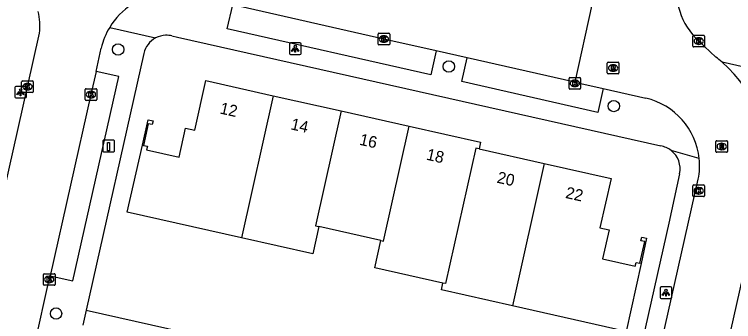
# Model space of a CAD drawing. Extents: x 161771 to 163125, y 382479 to 383177.
# Drawn here: x 162643.4 to 162705.3, y 382664.4 to 382690.8 of the extents above; entities that cross this region are included whole.
import ezdxf

# ---------------------------------------------------------------- set-up
doc = ezdxf.new("R2010")
doc.units = 0
for name, color, linetype in [('IMGEO_Boom', 7, 'Continuous'), ('IMGEO_Kolk', 7, 'Continuous'), ('IMGEO_Laadpaal', 7, 'Continuous'), ('IMGEO_Lichtpunt', 7, 'Continuous'), ('IMGEO_Muur', 7, 'Continuous'), ('IMGEO_Pand', 7, 'Continuous'), ('IMGEO_Pand_nummerreeks', 7, 'Continuous'), ('IMGEO_Rijbaan_lokaal_open', 7, 'Continuous'), ('IMGEO_Rioolput', 7, 'Continuous'), ('IMGEO_Voetpad_open', 7, 'Continuous')]:
    doc.layers.add(name, color=color, linetype=linetype)

msp = doc.modelspace()

# ---------------------------------------------------------------- linework, layer by layer
at = {"layer": 'IMGEO_Boom'}
for centre in [(162652.318, 382687.8), (162680.764, 382686.334), (162694.944, 382682.936), (162646.986, 382665.077)]:
    msp.add_circle(centre, 0.489, dxfattribs=at)
at = {"layer": 'IMGEO_Kolk'}
for p, q in [((162674.673, 382688.272), (162674.673, 382689.124)), ((162674.748, 382689.198), (162675.6, 382689.198)), ((162675.161, 382688.978), (162675.186, 382688.978)), ((162675.674, 382689.124), (162675.674, 382688.272)), ((162701.753, 382688.095), (162701.753, 382688.947)), ((162701.828, 382689.021), (162702.68, 382689.021)), ((162702.241, 382688.801), (162702.266, 382688.801)), ((162702.754, 382688.947), (162702.754, 382688.095)), ((162675.6, 382688.198), (162674.748, 382688.198)), ((162675.184, 382688.418), (162675.159, 382688.418)), ((162702.264, 382688.241), (162702.239, 382688.241)), ((162702.68, 382688.021), (162701.828, 382688.021)), ((162644.025, 382684.172), (162644.025, 382685.024)), ((162644.1, 382685.098), (162644.952, 382685.098)), ((162645.026, 382685.024), (162645.026, 382684.172)), ((162691.096, 382684.463), (162691.096, 382685.315)), ((162691.171, 382685.389), (162692.023, 382685.389)), ((162691.584, 382685.169), (162691.609, 382685.169)), ((162692.097, 382685.315), (162692.097, 382684.463)), ((162644.513, 382684.878), (162644.538, 382684.878)), ((162649.558, 382684.426), (162650.41, 382684.426)), ((162692.023, 382684.389), (162691.171, 382684.389)), ((162691.607, 382684.609), (162691.582, 382684.609)), ((162644.952, 382684.098), (162644.1, 382684.098)), ((162644.536, 382684.318), (162644.511, 382684.318)), ((162649.483, 382683.5), (162649.483, 382684.352)), ((162649.971, 382684.206), (162649.996, 382684.206)), ((162650.484, 382684.352), (162650.484, 382683.5)), ((162650.41, 382683.426), (162649.558, 382683.426)), ((162649.994, 382683.646), (162649.969, 382683.646)), ((162701.748, 382675.215), (162701.748, 382676.067)), ((162701.823, 382676.141), (162702.675, 382676.141)), ((162702.236, 382675.921), (162702.261, 382675.921)), ((162702.749, 382676.067), (162702.749, 382675.215)), ((162702.675, 382675.141), (162701.823, 382675.141)), ((162702.259, 382675.361), (162702.234, 382675.361)), ((162645.898, 382667.583), (162645.898, 382668.435)), ((162645.973, 382668.509), (162646.825, 382668.509)), ((162646.899, 382668.435), (162646.899, 382667.583)), ((162646.409, 382667.729), (162646.384, 382667.729)), ((162646.386, 382668.289), (162646.411, 382668.289)), ((162646.825, 382667.509), (162645.973, 382667.509))]:
    msp.add_line(p, q, dxfattribs=at)
for points in [[(162674.673, 382688.272), (162674.673, 382689.124)], [(162674.748, 382689.198), (162675.6, 382689.198)], [(162674.994, 382688.898), (162675.117, 382688.898), (162675.117, 382688.747), (162675.247, 382688.898), (162675.411, 382688.898), (162675.265, 382688.747), (162675.418, 382688.498), (162675.266, 382688.498), (162675.181, 382688.662), (162675.117, 382688.595), (162675.117, 382688.498), (162674.994, 382688.498), (162674.994, 382688.898)], [(162675.674, 382689.124), (162675.674, 382688.272)], [(162701.753, 382688.095), (162701.753, 382688.947)], [(162701.828, 382689.021), (162702.68, 382689.021)], [(162702.074, 382688.721), (162702.197, 382688.721), (162702.197, 382688.57), (162702.327, 382688.721), (162702.491, 382688.721), (162702.345, 382688.57), (162702.498, 382688.321), (162702.346, 382688.321), (162702.261, 382688.485), (162702.197, 382688.418), (162702.197, 382688.321), (162702.074, 382688.321), (162702.074, 382688.721)], [(162702.754, 382688.947), (162702.754, 382688.095)], [(162675.6, 382688.198), (162674.748, 382688.198)], [(162702.68, 382688.021), (162701.828, 382688.021)], [(162644.025, 382684.172), (162644.025, 382685.024)], [(162644.1, 382685.098), (162644.952, 382685.098)], [(162645.026, 382685.024), (162645.026, 382684.172)], [(162691.096, 382684.463), (162691.096, 382685.315)], [(162691.171, 382685.389), (162692.023, 382685.389)], [(162691.417, 382685.089), (162691.54, 382685.089), (162691.54, 382684.938), (162691.67, 382685.089), (162691.834, 382685.089), (162691.688, 382684.938), (162691.841, 382684.689), (162691.689, 382684.689), (162691.604, 382684.853), (162691.54, 382684.786), (162691.54, 382684.689), (162691.417, 382684.689), (162691.417, 382685.089)], [(162692.097, 382685.315), (162692.097, 382684.463)], [(162644.346, 382684.798), (162644.469, 382684.798), (162644.469, 382684.647), (162644.599, 382684.798), (162644.763, 382684.798), (162644.617, 382684.647), (162644.77, 382684.398), (162644.618, 382684.398), (162644.533, 382684.562), (162644.469, 382684.495), (162644.469, 382684.398), (162644.346, 382684.398), (162644.346, 382684.798)], [(162649.558, 382684.426), (162650.41, 382684.426)], [(162692.023, 382684.389), (162691.171, 382684.389)], [(162644.952, 382684.098), (162644.1, 382684.098)], [(162649.483, 382683.5), (162649.483, 382684.352)], [(162649.804, 382684.126), (162649.927, 382684.126), (162649.927, 382683.975), (162650.057, 382684.126), (162650.221, 382684.126), (162650.075, 382683.975), (162650.228, 382683.726), (162650.076, 382683.726), (162649.991, 382683.89), (162649.927, 382683.823), (162649.927, 382683.726), (162649.804, 382683.726), (162649.804, 382684.126)], [(162650.484, 382684.352), (162650.484, 382683.5)], [(162650.41, 382683.426), (162649.558, 382683.426)], [(162701.748, 382675.215), (162701.748, 382676.067)], [(162701.823, 382676.141), (162702.675, 382676.141)], [(162702.069, 382675.841), (162702.192, 382675.841), (162702.192, 382675.69), (162702.322, 382675.841), (162702.486, 382675.841), (162702.34, 382675.69), (162702.493, 382675.441), (162702.341, 382675.441), (162702.256, 382675.605), (162702.192, 382675.538), (162702.192, 382675.441), (162702.069, 382675.441), (162702.069, 382675.841)], [(162702.749, 382676.067), (162702.749, 382675.215)], [(162702.675, 382675.141), (162701.823, 382675.141)], [(162645.898, 382667.583), (162645.898, 382668.435)], [(162645.973, 382668.509), (162646.825, 382668.509)], [(162646.899, 382668.435), (162646.899, 382667.583)], [(162646.219, 382668.209), (162646.342, 382668.209), (162646.342, 382668.058), (162646.472, 382668.209), (162646.636, 382668.209), (162646.49, 382668.058), (162646.643, 382667.809), (162646.491, 382667.809), (162646.406, 382667.973), (162646.342, 382667.906), (162646.342, 382667.809), (162646.219, 382667.809), (162646.219, 382668.209)], [(162646.825, 382667.509), (162645.973, 382667.509)]]:
    msp.add_lwpolyline(points, dxfattribs=at)
for centre, start, end in [((162674.75, 382689.122), 91.55205, 178.44795), ((162674.75, 382689.122), 91.55205, 178.44795), ((162675.598, 382689.122), 1.55205, 88.44795), ((162675.598, 382689.122), 1.55205, 88.44795), ((162701.83, 382688.945), 91.55205, 178.44795), ((162701.83, 382688.945), 91.55205, 178.44795), ((162702.678, 382688.945), 1.55205, 88.44795), ((162702.678, 382688.945), 1.55205, 88.44795), ((162674.75, 382688.274), 181.55205, 268.44795), ((162674.75, 382688.274), 181.55205, 268.44795), ((162675.598, 382688.274), 271.55205, 358.44795), ((162675.598, 382688.274), 271.55205, 358.44795), ((162701.83, 382688.097), 181.55205, 268.44795), ((162701.83, 382688.097), 181.55205, 268.44795), ((162702.678, 382688.097), 271.55205, 358.44795), ((162702.678, 382688.097), 271.55205, 358.44795), ((162644.102, 382685.022), 91.55205, 178.44795), ((162644.102, 382685.022), 91.55205, 178.44795), ((162644.95, 382685.022), 1.55205, 88.44795), ((162644.95, 382685.022), 1.55205, 88.44795), ((162691.173, 382685.313), 91.55205, 178.44795), ((162691.173, 382685.313), 91.55205, 178.44795), ((162692.021, 382685.313), 1.55205, 88.44795), ((162692.021, 382685.313), 1.55205, 88.44795), ((162649.56, 382684.35), 91.55205, 178.44795), ((162649.56, 382684.35), 91.55205, 178.44795), ((162650.408, 382684.35), 1.55205, 88.44795), ((162650.408, 382684.35), 1.55205, 88.44795), ((162691.173, 382684.465), 181.55205, 268.44795), ((162691.173, 382684.465), 181.55205, 268.44795), ((162692.021, 382684.465), 271.55205, 358.44795), ((162692.021, 382684.465), 271.55205, 358.44795), ((162644.102, 382684.174), 181.55205, 268.44795), ((162644.102, 382684.174), 181.55205, 268.44795), ((162644.95, 382684.174), 271.55205, 358.44795), ((162644.95, 382684.174), 271.55205, 358.44795), ((162649.56, 382683.502), 181.55205, 268.44795), ((162649.56, 382683.502), 181.55205, 268.44795), ((162650.408, 382683.502), 271.55205, 358.44795), ((162650.408, 382683.502), 271.55205, 358.44795), ((162701.825, 382676.065), 91.55205, 178.44795), ((162701.825, 382676.065), 91.55205, 178.44795), ((162702.673, 382676.065), 1.55205, 88.44795), ((162702.673, 382676.065), 1.55205, 88.44795), ((162701.825, 382675.217), 181.55205, 268.44795), ((162701.825, 382675.217), 181.55205, 268.44795), ((162702.673, 382675.217), 271.55205, 358.44795), ((162702.673, 382675.217), 271.55205, 358.44795), ((162645.975, 382668.433), 91.55205, 178.44795), ((162645.975, 382668.433), 91.55205, 178.44795), ((162646.823, 382668.433), 1.55205, 88.44795), ((162646.823, 382668.433), 1.55205, 88.44795), ((162645.975, 382667.585), 181.55205, 268.44795), ((162645.975, 382667.585), 181.55205, 268.44795), ((162646.823, 382667.585), 271.55205, 358.44795), ((162646.823, 382667.585), 271.55205, 358.44795)]:
    msp.add_arc(centre, 0.0765, start, end, dxfattribs=at)
for centre, major_axis, ratio, start_param, end_param in [((162675.16, 382688.698), (-0.387, 0.002), 0.722429, 4.712389, 7.853982), ((162675.185, 382688.698), (-0.39, 0.002), 0.717154, 1.570796, 4.712389), ((162702.24, 382688.521), (-0.387, 0.002), 0.722429, 4.712389, 7.853982), ((162702.265, 382688.521), (-0.39, 0.002), 0.717154, 1.570796, 4.712389), ((162691.583, 382684.889), (-0.387, 0.002), 0.722429, 4.712389, 7.853982), ((162691.608, 382684.889), (-0.39, 0.002), 0.717154, 1.570796, 4.712389), ((162644.512, 382684.598), (-0.387, 0.002), 0.722429, 4.712389, 7.853982), ((162644.537, 382684.598), (-0.39, 0.002), 0.717154, 1.570796, 4.712389), ((162649.97, 382683.926), (-0.387, 0.002), 0.722429, 4.712389, 7.853982), ((162649.995, 382683.926), (-0.39, 0.002), 0.717154, 1.570796, 4.712389), ((162702.235, 382675.641), (-0.387, 0.002), 0.722429, 4.712389, 7.853982), ((162702.26, 382675.641), (-0.39, 0.002), 0.717154, 1.570796, 4.712389), ((162646.385, 382668.009), (-0.387, 0.002), 0.722429, 4.712389, 7.853982), ((162646.41, 382668.009), (-0.39, 0.002), 0.717154, 1.570796, 4.712389)]:
    msp.add_ellipse(centre, major_axis=major_axis, ratio=ratio, start_param=start_param, end_param=end_param, dxfattribs=at)
at = {"layer": 'IMGEO_Laadpaal'}
for p, q in [((162651.003, 382679.913), (162651.003, 382679.072)), ((162651.003, 382679.913), (162651.003, 382679.072)), ((162651.919, 382679.997), (162651.078, 382679.997)), ((162651.919, 382679.997), (162651.078, 382679.997)), ((162652.003, 382679.081), (162652.003, 382679.922)), ((162652.003, 382679.081), (162652.003, 382679.922)), ((162651.087, 382678.997), (162651.928, 382678.997)), ((162651.087, 382678.997), (162651.928, 382678.997))]:
    msp.add_line(p, q, dxfattribs=at)
msp.add_lwpolyline([(162651.418, 382679.81), (162651.578, 382679.81), (162651.578, 382679.077), (162651.418, 382679.077), (162651.418, 382679.81)], dxfattribs=at)
for centre, start, end in [((162651.081, 382679.919), 92.4484, 184.28452), ((162651.081, 382679.919), 92.4484, 184.28452), ((162651.925, 382679.919), 2.4484, 94.28452), ((162651.925, 382679.919), 2.4484, 94.28452), ((162651.081, 382679.075), 182.4484, 274.28452), ((162651.081, 382679.075), 182.4484, 274.28452), ((162651.925, 382679.075), 272.4484, 4.28452), ((162651.925, 382679.075), 272.4484, 4.28452)]:
    msp.add_arc(centre, 0.0779, start, end, dxfattribs=at)
at = {"layer": 'IMGEO_Lichtpunt'}
for p, q in [((162667.052, 382688.266), (162667.052, 382687.459)), ((162667.052, 382688.266), (162667.052, 382687.459)), ((162667.954, 382688.361), (162667.146, 382688.361)), ((162667.954, 382688.361), (162667.146, 382688.361)), ((162668.048, 382687.459), (162668.048, 382688.266)), ((162668.048, 382687.459), (162668.048, 382688.266)), ((162667.146, 382687.365), (162667.954, 382687.365)), ((162667.146, 382687.365), (162667.954, 382687.365)), ((162643.432, 382684.532), (162643.432, 382683.725)), ((162643.432, 382684.532), (162643.432, 382683.725)), ((162644.334, 382684.627), (162643.526, 382684.627)), ((162644.334, 382684.627), (162643.526, 382684.627)), ((162644.428, 382683.725), (162644.428, 382684.532)), ((162644.428, 382683.725), (162644.428, 382684.532)), ((162643.526, 382683.631), (162644.334, 382683.631)), ((162643.526, 382683.631), (162644.334, 382683.631)), ((162698.932, 382667.269), (162698.932, 382666.462)), ((162698.932, 382667.269), (162698.932, 382666.462)), ((162699.834, 382667.364), (162699.026, 382667.364)), ((162699.834, 382667.364), (162699.026, 382667.364)), ((162699.928, 382666.462), (162699.928, 382667.269)), ((162699.928, 382666.462), (162699.928, 382667.269)), ((162699.026, 382666.368), (162699.834, 382666.368)), ((162699.026, 382666.368), (162699.834, 382666.368))]:
    msp.add_line(p, q, dxfattribs=at)
for points in [[(162667.426, 382687.93), (162667.465, 382687.902), (162667.277, 382687.64), (162667.239, 382687.667), (162667.426, 382687.93)], [(162667.528, 382687.882), (162667.575, 382687.882), (162667.575, 382687.56), (162667.528, 382687.56), (162667.528, 382687.882)], [(162667.638, 382687.902), (162667.676, 382687.929), (162667.863, 382687.667), (162667.824, 382687.639), (162667.638, 382687.902)], [(162643.806, 382684.196), (162643.845, 382684.168), (162643.657, 382683.906), (162643.619, 382683.933), (162643.806, 382684.196)], [(162643.908, 382684.148), (162643.955, 382684.148), (162643.955, 382683.826), (162643.908, 382683.826), (162643.908, 382684.148)], [(162644.018, 382684.168), (162644.056, 382684.195), (162644.243, 382683.933), (162644.204, 382683.905), (162644.018, 382684.168)], [(162699.306, 382666.933), (162699.345, 382666.905), (162699.157, 382666.643), (162699.119, 382666.67), (162699.306, 382666.933)], [(162699.408, 382666.885), (162699.455, 382666.885), (162699.455, 382666.563), (162699.408, 382666.563), (162699.408, 382666.885)], [(162699.518, 382666.905), (162699.556, 382666.932), (162699.743, 382666.67), (162699.704, 382666.642), (162699.518, 382666.905)]]:
    msp.add_lwpolyline(points, dxfattribs=at)
for centre in [(162667.551, 382688.064), (162643.931, 382684.33), (162699.431, 382667.067)]:
    msp.add_circle(centre, 0.0994, dxfattribs=at)
for centre, start, end in [((162667.146, 382688.266), 90, 180), ((162667.146, 382688.266), 90, 180), ((162667.954, 382688.266), 0, 90), ((162667.954, 382688.266), 0, 90), ((162667.146, 382687.459), 180, 270), ((162667.146, 382687.459), 180, 270), ((162667.954, 382687.459), 270, 0), ((162667.954, 382687.459), 270, 360), ((162643.526, 382684.532), 90, 180), ((162643.526, 382684.532), 90, 180), ((162644.334, 382684.532), 0, 90), ((162644.334, 382684.532), 0, 90), ((162643.526, 382683.725), 180, 270), ((162643.526, 382683.725), 180, 270), ((162644.334, 382683.725), 270, 0), ((162644.334, 382683.725), 270, 360), ((162699.026, 382667.269), 90, 180), ((162699.026, 382667.269), 90, 180), ((162699.834, 382667.269), 0, 90), ((162699.834, 382667.269), 0, 90), ((162699.026, 382666.462), 180, 270), ((162699.026, 382666.462), 180, 270), ((162699.834, 382666.462), 270, 0), ((162699.834, 382666.462), 270, 360)]:
    msp.add_arc(centre, 0.0946, start, end, dxfattribs=at)
at = {"layer": 'IMGEO_Muur'}
for points in [[(162654.405, 382679.569), (162654.894, 382681.755), (162655.32, 382681.664), (162655.248, 382681.339), (162654.918, 382681.412), (162654.503, 382679.548)], [(162697.188, 382669.412), (162697.602, 382671.272), (162697.28, 382671.344), (162697.35, 382671.656), (162697.77, 382671.563), (162697.292, 382669.389)]]:
    msp.add_lwpolyline(points, dxfattribs=at)
at = {"layer": 'IMGEO_Pand'}
for points in [[(162654.503, 382679.548), (162654.833, 382679.474), (162654.762, 382679.157), (162657.559, 382678.535), (162658.113, 382681.026), (162658.904, 382680.86), (162659.856, 382685.122), (162665.662, 382683.822)], [(162665.662, 382683.822), (162662.923, 382671.59)], [(162665.662, 382683.822), (162671.511, 382682.512)], [(162671.511, 382682.512), (162669.298, 382672.628), (162669.576, 382672.57)], [(162671.511, 382682.512), (162677.36, 382681.203)], [(162674.913, 382671.371), (162675.147, 382671.318), (162677.36, 382681.203)], [(162677.36, 382681.203), (162683.487, 382679.831), (162683.356, 382679.242)], [(162662.923, 382671.59), (162653.112, 382673.79), (162654.405, 382679.569)], [(162654.503, 382679.548), (162654.405, 382679.569)], [(162683.356, 382679.242), (162683.087, 382679.302), (162680.479, 382667.65), (162680.248, 382667.702)], [(162683.356, 382679.242), (162688.969, 382677.989)], [(162688.969, 382677.989), (162686.228, 382665.743)], [(162688.969, 382677.989), (162694.73, 382676.703), (162693.752, 382672.458), (162694.536, 382672.291), (162693.98, 382669.795), (162696.796, 382669.168), (162696.866, 382669.484), (162697.188, 382669.412)], [(162669.576, 382672.57), (162669.055, 382670.215), (162662.923, 382671.59)], [(162674.913, 382671.371), (162669.576, 382672.57)], [(162680.248, 382667.702), (162674.392, 382669.018), (162674.913, 382671.371)], [(162697.292, 382669.389), (162696.008, 382663.544), (162686.228, 382665.743)], [(162697.292, 382669.389), (162697.188, 382669.412)], [(162686.228, 382665.743), (162680.12, 382667.116), (162680.248, 382667.702)]]:
    msp.add_lwpolyline(points, dxfattribs=at)
at = {"layer": 'IMGEO_Rijbaan_lokaal_open'}
for points in [[(162679.677, 382687.683), (162675.174, 382688.698), (162662.182, 382691.642)], [(162693.057, 382691.64), (162691.609, 382684.992)], [(162640.113, 382664.989), (162644.527, 382684.594), (162645.563, 382689.213)], [(162703.72, 382687.154), (162702.254, 382688.521)], [(162650.422, 382685.917), (162650.863, 382687.923)], [(162682.343, 382687.082), (162679.677, 382687.683)], [(162691.609, 382684.992), (162682.343, 382687.082)], [(162650.422, 382685.917), (162649.984, 382683.926), (162646.471, 382668.329)], [(162691.609, 382684.992), (162694.034, 382684.445)], [(162694.034, 382684.445), (162697.707, 382683.617)], [(162689.019, 382617.923), (162702.214, 382676.655)], [(162702.006, 382650.214), (162707.299, 382673.793)], [(162645.155, 382662.439), (162646.399, 382668.009), (162646.471, 382668.329)]]:
    msp.add_lwpolyline(points, dxfattribs=at)
for centre, radius, start, end in [((162706.402, 382692.972), 6.084, 168.99594, 227.01423), ((162656.905, 382686.485), 6.211, 123.01448, 148.77084), ((162640.514, 382689.833), 5.086, 352.99733, 14.17828), ((162656.891, 382686.491), 6.196, 148.75357, 166.63825), ((162697.368, 382678.832), 10.469, 48.86662, 52.64794), ((162697.005, 382678.379), 11.049, 348.04978, 48.99473), ((162696.339, 382677.791), 5.984, 6.00034, 76.78209), ((162696.315, 382677.792), 6.008, 349.08986, 5.97055)]:
    msp.add_arc(centre, radius, start, end, dxfattribs=at)
at = {"layer": 'IMGEO_Rioolput'}
for p, q in [((162694.39, 382685.779), (162694.39, 382686.631)), ((162694.465, 382686.705), (162695.317, 382686.705)), ((162694.878, 382686.485), (162694.903, 382686.485)), ((162695.391, 382686.631), (162695.391, 382685.779)), ((162695.317, 382685.705), (162694.465, 382685.705)), ((162694.901, 382685.925), (162694.876, 382685.925)), ((162703.723, 382679.026), (162703.723, 382679.878)), ((162703.798, 382679.952), (162704.65, 382679.952)), ((162704.211, 382679.732), (162704.236, 382679.732)), ((162704.724, 382679.878), (162704.724, 382679.026)), ((162704.65, 382678.952), (162703.798, 382678.952)), ((162704.234, 382679.172), (162704.209, 382679.172))]:
    msp.add_line(p, q, dxfattribs=at)
for points in [[(162694.39, 382685.779), (162694.39, 382686.631)], [(162694.465, 382686.705), (162695.317, 382686.705)], [(162694.979, 382686.403), (162694.727, 382686.405), (162694.727, 382686.005)], [(162694.905, 382686.324), (162694.851, 382686.324), (162694.851, 382686.243)], [(162694.851, 382686.243), (162694.903, 382686.243)], [(162695.391, 382686.631), (162695.391, 382685.779)], [(162695.317, 382685.705), (162694.465, 382685.705)], [(162694.727, 382686.005), (162694.851, 382686.005), (162694.851, 382686.167), (162694.862, 382686.167)], [(162694.909, 382686.138), (162694.98, 382686.005), (162695.12, 382686.005), (162695.055, 382686.131)], [(162703.723, 382679.026), (162703.723, 382679.878)], [(162703.798, 382679.952), (162704.65, 382679.952)], [(162704.312, 382679.65), (162704.06, 382679.652), (162704.06, 382679.252)], [(162704.238, 382679.571), (162704.184, 382679.571), (162704.184, 382679.49)], [(162704.184, 382679.49), (162704.236, 382679.49)], [(162704.724, 382679.878), (162704.724, 382679.026)], [(162704.65, 382678.952), (162703.798, 382678.952)], [(162704.06, 382679.252), (162704.184, 382679.252), (162704.184, 382679.414), (162704.195, 382679.414)], [(162704.242, 382679.385), (162704.313, 382679.252), (162704.453, 382679.252), (162704.388, 382679.378)]]:
    msp.add_lwpolyline(points, dxfattribs=at)
for centre, radius, start, end in [((162694.467, 382686.629), 0.0765, 91.55205, 178.44795), ((162694.467, 382686.629), 0.0765, 91.55205, 178.44795), ((162694.887, 382686.432), 0.19, 274.7715, 282.96867), ((162694.911, 382686.228), 0.0964, 77.00612, 93.18647), ((162694.925, 382686.285), 0.0378, 276.66336, 79.67722), ((162694.978, 382686.293), 0.109, 350.36119, 89.41601), ((162694.976, 382686.293), 0.112, 277.58423, 350.98172), ((162695.315, 382686.629), 0.0765, 1.55205, 88.44795), ((162695.315, 382686.629), 0.0765, 1.55205, 88.44795), ((162694.467, 382685.781), 0.0765, 181.55205, 268.44795), ((162694.467, 382685.781), 0.0765, 181.55205, 268.44795), ((162694.861, 382686.114), 0.0533, 26.02933, 88.69889), ((162694.96, 382686.078), 0.108, 29.51342, 73.79051), ((162695.315, 382685.781), 0.0765, 271.55205, 358.44795), ((162695.315, 382685.781), 0.0765, 271.55205, 358.44795), ((162703.8, 382679.876), 0.0765, 91.55205, 178.44795), ((162703.8, 382679.876), 0.0765, 91.55205, 178.44795), ((162704.22, 382679.679), 0.19, 274.7715, 282.96867), ((162704.244, 382679.475), 0.0964, 77.00612, 93.18647), ((162704.258, 382679.532), 0.0378, 276.66336, 79.67722), ((162704.311, 382679.54), 0.109, 350.36119, 89.41601), ((162704.309, 382679.54), 0.112, 277.58423, 350.98172), ((162704.648, 382679.876), 0.0765, 1.55205, 88.44795), ((162704.648, 382679.876), 0.0765, 1.55205, 88.44795), ((162703.8, 382679.028), 0.0765, 181.55205, 268.44795), ((162703.8, 382679.028), 0.0765, 181.55205, 268.44795), ((162704.194, 382679.361), 0.0533, 26.02933, 88.69889), ((162704.293, 382679.325), 0.108, 29.51342, 73.79051), ((162704.648, 382679.028), 0.0765, 271.55205, 358.44795), ((162704.648, 382679.028), 0.0765, 271.55205, 358.44795)]:
    msp.add_arc(centre, radius, start, end, dxfattribs=at)
for centre, major_axis, ratio, start_param, end_param in [((162694.877, 382686.205), (-0.387, 0.002), 0.722429, 4.712389, 7.853982), ((162694.902, 382686.205), (-0.39, 0.002), 0.717154, 1.570796, 4.712389), ((162704.21, 382679.452), (-0.387, 0.002), 0.722429, 4.712389, 7.853982), ((162704.235, 382679.452), (-0.39, 0.002), 0.717154, 1.570796, 4.712389)]:
    msp.add_ellipse(centre, major_axis=major_axis, ratio=ratio, start_param=start_param, end_param=end_param, dxfattribs=at)
at = {"layer": 'IMGEO_Voetpad_open'}
for points in [[(162679.677, 382687.683), (162679.221, 382685.624), (162661.694, 382689.582), (162662.182, 382691.642)], [(162651.594, 382689.705), (162655.545, 382688.797)], [(162656.95, 382688.966), (162657.432, 382688.865), (162698.982, 382679.5)], [(162654.531, 382687.464), (162649.585, 382665.364)], [(162694.034, 382684.445), (162693.561, 382682.388), (162681.886, 382685.034), (162682.343, 382687.082)], [(162710.192, 382685.365), (162704.255, 382686.717)], [(162646.471, 382668.329), (162648.438, 382667.881), (162652.374, 382685.473), (162650.422, 382685.917)], [(162702.29, 382678.417), (162699.874, 382679.109)], [(162700.608, 382677.107), (162699.68, 382672.847), (162695.667, 382655.016)], [(162649.585, 382665.364), (162649.296, 382664.072)], [(162649.585, 382665.364), (162695.667, 382655.016)]]:
    msp.add_lwpolyline(points, dxfattribs=at)
for centre, radius, start, end in [((162656.469, 382687.042), 1.983, 117.76581, 167.7144), ((162656.466, 382687.05), 1.975, 91.68228, 117.79178), ((162656.473, 382687.071), 1.954, 75.87247, 91.91145), ((162698.653, 382677.536), 1.991, 52.17392, 80.48648), ((162698.648, 382677.524), 2.004, 347.98649, 52.28275)]:
    msp.add_arc(centre, radius, start, end, dxfattribs=at)

# ---------------------------------------------------------------- texts
at = {"layer": 'IMGEO_Pand_nummerreeks'}
for s, rotation, p in [('12', 347.37774, (162661.01, 382682.302)), ('14', 347.37774, (162667.105, 382680.937)), ('16', 347.37774, (162673.016, 382679.613)), ('18', 347.37774, (162678.768, 382678.326)), ('20', 347.41785, (162684.84, 382676.35)), ('22', 347.41785, (162690.733, 382675.034))]:
    msp.add_text(s, height=1, rotation=rotation, dxfattribs=at).set_placement(p)

doc.saveas('drawing.dxf')
